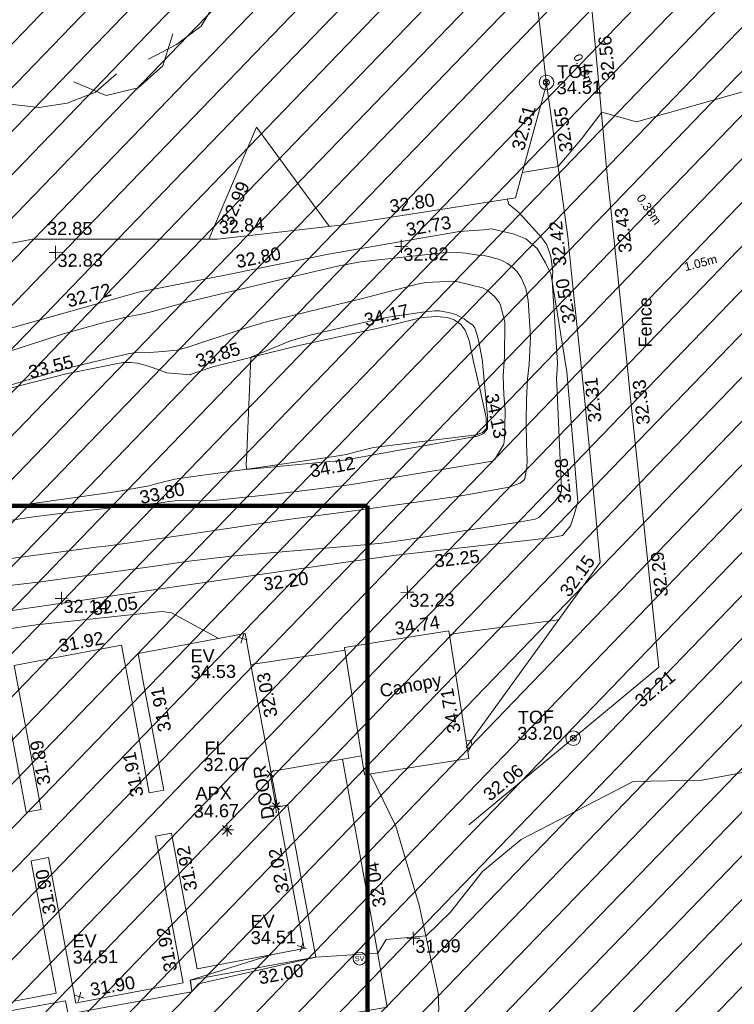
# Model space of a CAD drawing. Header units: millimetres. Extents: x -290717 to 520720, y -103372 to 287762.
# Tile 272 of 375: x 164280 to 184944, y 135756 to 164211. Entities that reach past the tile are written whole.
import ezdxf

# ---------------------------------------------------------------- set-up
doc = ezdxf.new("R2010")
doc.units = ezdxf.units.MM
for name, pattern in [('IMPORT-HIDDEN2 _3_', [4762.5, 3175, -1587.5]), ('IMPORT-UG_ELEC_LV_QLB2 _2_', [2700, 1500, -300.0000000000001, 0, -250, 150, -300.0000000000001, 0, -200]), ('IMPORT-UG_ELEC_STREET LIGHTING_QLB2 _2_', [2700, 1500, -300.0000000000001, 0, -250, 150, -300.0000000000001, 0, -200])]:
    doc.linetypes.add(name, pattern=pattern)
for name, color, linetype, lineweight, true_color in [('00__TOPO__TOP_OF_FENCE_SYMBOL', 7, 'Continuous', 9, 0x666666), ('00_TOPO_APEX_BUILDING', 7, 'Continuous', 9, 0x666666), ('00_TOPO_EAVE', 7, 'Continuous', 9, 0x666666), ('00_TOPO_LEVEL_FLOOR', 7, 'Continuous', 9, 0x666666), ('00_TOPO_SERV_STOP_VALVE', 7, 'Continuous', 9, 0x666666), ('00_TOPO_TREE', 7, 'Continuous', 9, 0x666666), ('00_UAV_APEX_BUILDING', 7, 'Continuous', 9, 0x666666), ('00_UAV_BUILDING_CANOPY', 7, 'Continuous', 9, 0xff7fff), ('00_UAV_BUILDING_OUTLINE', 5, 'Continuous', 9, 0x0000ff), ('00_UAV_EAVE', 7, 'Continuous', 9, 0x666666), ('00_UAV_FENCE', 7, 'Continuous', 9, 0x264c2f), ('00_UAV_FOOTPATH', 7, 'Continuous', 9, 0xa50000), ('00_UAV_FORM_LINES', 7, 'Continuous', 9, 0x666666), ('00_UAV_INT_DOOR', 7, 'Continuous', 9, 0x7f4f3f), ('00_UAV_LEVEL_FLOOR', 7, 'Continuous', 9, 0x666666), ('00_UAV_LEVEL_SPOT', 7, 'Continuous', 9, 0x666666), ('00_UAV_PARKING', 4, 'Continuous', 9, 0x00ffff), ('00_UAV_SLOPE_BOTTOM', 30, 'Continuous', 9, 0xff7f00), ('00_UAV_SLOPE_TOP', 40, 'Continuous', 9, 0xffbf00), ('00_UAV_TOP_OF_FENCE', 6, 'Continuous', 9, 0xff00ff), ('01_DTM_CONTOUR_MJR', 7, 'Continuous', 9, 0x7f3f00), ('01_DTM_CONTOUR_MNR', 7, 'Continuous', 9, 0xa5a552), ('12333-PUM-2D-U-0001-C01 - Rev2_REVIT IMPORT_dwg', 7, 'Continuous', 9, 0x767676), ('A_RHA_Line', 7, 'Continuous', 9, 0x00a600), ('PUM-CHAMBER EXTENTS', 6, 'IMPORT-HIDDEN2 _3_', 9, 0xff00ff), ('PUM-ELECTRIC-LV-QLB2', 1, 'IMPORT-UG_ELEC_LV_QLB2 _2_', 9, 0xff0000)]:
    doc.layers.add(name, color=color, linetype=linetype, lineweight=lineweight, true_color=true_color)
doc.layers.add('00_UAV_SURFACE', color=7, linetype='Continuous', lineweight=9)
doc.styles.add('Arial_1', font='arial.ttf', dxfattribs={"height": 250})
doc.styles.add('Swis721 Lt BT', font='swissl.ttf', dxfattribs={"height": 399.9999999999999})
doc.styles.add('Swis721 Lt BT_2', font='swissl.ttf', dxfattribs={"height": 375})

# ---------------------------------------------------------------- blocks, each defined once
blk = doc.blocks.new('12333-PUM-2D-U-0001-C01 - Rev2_REVIT IMPORT_dwg_CONIFEROUS_TREE-2077251-Site Location Plan Existing')
at = {"layer": '00_TOPO_TREE', "color": 254, "true_color": 0xcccccc, "flags": 128}
for points in [[(-1889.403682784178, 1545.875740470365), (-1717.639711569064, 2118.422311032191), (-1316.857112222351, 2519.204910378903), (-744.3105416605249, 2748.223538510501), (-171.763971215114, 2690.968881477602), (343.5279423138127, 2347.440939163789)], [(-343.5279423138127, 2461.950253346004), (114.5093140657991, 2633.714224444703), (687.0558846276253, 2690.968881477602), (1202.347798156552, 2576.459567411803), (1660.385054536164, 2347.440939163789), (2003.912996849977, 2003.912996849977), (2290.18628213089, 1545.875740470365), (2404.695596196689, 1030.583826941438)], [(-2404.695596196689, -801.5651986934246), (-2690.968881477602, -286.2732852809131), (-2805.478195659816, 286.2732852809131), (-2690.968881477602, 916.0745128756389), (-2347.440939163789, 1431.36642628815), (-1889.403682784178, 1774.894368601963), (-1316.857112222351, 1946.658339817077)], [(1832.149025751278, 1603.130397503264), (2232.93162509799, 1431.36642628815), (2576.459567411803, 1145.093141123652), (2748.223538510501, 687.0558846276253), (2690.968881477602, 229.0186282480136), (2461.950253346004, -171.763971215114)], [(229.0186282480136, 1316.857112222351), (687.0558846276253, 1145.093141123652), (1030.583826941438, 858.8198558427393)], [(2404.695596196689, 343.5279423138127), (2633.714224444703, -114.5093140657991), (2690.968881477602, -629.8012275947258), (2576.459567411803, -1145.093141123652), (2290.18628213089, -1603.130397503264), (1889.403682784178, -1889.403682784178), (1431.36642628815, -2118.422311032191)], [(-744.3105416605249, -858.8198558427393), (-1087.838483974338, -400.7825993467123), (-1145.093141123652, 114.5093140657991)], [(-1259.602455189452, -2061.167653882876), (-1832.149025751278, -2003.912996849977), (-2290.18628213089, -1717.639711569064), (-2576.459567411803, -1259.602455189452), (-2633.714224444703, -744.3105416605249), (-2461.950253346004, -229.0186282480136)], [(1374.111769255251, -629.8012275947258), (1145.093141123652, -1030.583826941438), (801.5651986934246, -1316.857112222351)], [(1832.149025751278, -1717.639711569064), (1660.385054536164, -2232.93162509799), (1259.602455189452, -2576.459567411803), (744.3105416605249, -2690.968881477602), (229.0186282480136, -2461.950253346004)], [(916.0745128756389, -2347.440939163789), (572.5465705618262, -2633.714224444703), (114.5093140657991, -2805.478195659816), (-343.5279423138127, -2862.732852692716), (-801.5651986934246, -2805.478195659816), (-1259.602455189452, -2576.459567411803), (-1603.130397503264, -2290.18628213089), (-1832.149025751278, -1889.403682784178)]]:
    blk.add_lwpolyline(points, dxfattribs=at)
at = {"layer": '00_TOPO_TREE', "color": 254, "true_color": 0xcccccc}
blk.add_circle((0, 0), 176.6246020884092, dxfattribs=at)
blk = doc.blocks.new('12333-PUM-2D-U-0001-C01 - Rev2_REVIT IMPORT_dwg_MSL_Apex_SYM-2077252-Site Location Plan Existing')
at = {"layer": '00_TOPO_APEX_BUILDING', "color": 254, "true_color": 0xcccccc, "flags": 128}
for points in [[(0, -500.8627267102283), (0, 0), (-500.8627267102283, 0)], [(354.163430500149, 354.1634305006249), (0, 0), (-354.1634305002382, 354.1634305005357)], [(354.1634305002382, -354.1634305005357), (0, 0), (-354.163430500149, -354.1634305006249)], [(500.8627267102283, 0), (0, 0), (0, 500.8627267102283)]]:
    blk.add_lwpolyline(points, dxfattribs=at)
blk = doc.blocks.new('12333-PUM-2D-U-0001-C01 - Rev2_REVIT IMPORT_dwg_MSL_Eaves_SYM_1-V74-Site Location Plan Existing')
at = {"layer": '00_TOPO_EAVE', "color": 254, "true_color": 0xcccccc}
for p, q in [((356.5791934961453, -116.0873754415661), (-356.5791934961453, 116.0873754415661)), ((-116.0873754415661, -356.5791934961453), (116.0873754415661, 356.5791934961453))]:
    blk.add_line(p, q, dxfattribs=at)
blk = doc.blocks.new('12333-PUM-2D-U-0001-C01 - Rev2_REVIT IMPORT_dwg_MSL_Sluice_Valve_SYM-2077246-Site Location Plan Existing')
at = {"layer": '00_TOPO_SERV_STOP_VALVE', "color": 254, "true_color": 0xcccccc}
blk.add_circle((0, 0), 500.0000000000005, dxfattribs=at)
at = {"layer": '00_TOPO_SERV_STOP_VALVE', "insert": (0, 198.9876086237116), "char_height": 399.9999999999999, "width": 785.1100955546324, "attachment_point": 2, "line_spacing_factor": 1.005061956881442, "style": 'Swis721 Lt BT'}
blk.add_mtext('SV', dxfattribs=at)
blk = doc.blocks.new('12333-PUM-2D-U-0001-C01 - Rev2_REVIT IMPORT_dwg_MSL_Node_LineworkTOF-2077248-Site Location Plan Existing')
at = {"layer": '00__TOPO__TOP_OF_FENCE_SYMBOL', "color": 254, "true_color": 0xcccccc, "flags": 128}
for points in [[(165.3591892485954, 165.3591892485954), (0, 0), (-165.3591892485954, 165.3591892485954)], [(165.3591892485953, -165.3591892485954), (0, 0), (-165.3591892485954, -165.3591892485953)]]:
    blk.add_lwpolyline(points, dxfattribs=at)
at = {"layer": '00__TOPO__TOP_OF_FENCE_SYMBOL', "color": 254, "true_color": 0xcccccc}
for radius in [562.5594001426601, 233.853208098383]:
    blk.add_circle((0, 0), radius, dxfattribs=at)
blk = doc.blocks.new('12333-PUM-2D-U-0001-C01 - Rev2_REVIT IMPORT_dwg_MSL_FLlvl_SYM-V141-Site Location Plan Existing')
at = {"layer": '00_TOPO_LEVEL_FLOOR', "color": 254, "true_color": 0xcccccc, "flags": 128}
for points in [[(0, -38.9261101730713), (0, 0), (-38.9261101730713, 0)], [(38.9261101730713, 0), (0, 0), (0, 38.9261101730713)]]:
    blk.add_lwpolyline(points, dxfattribs=at)
blk = doc.blocks.new('12333-PUM-2D-U-0001-C01 - Rev2_REVIT IMPORT_dwg_MSL_Node_Linework-V165-Site Location Plan Existing')
at = {"layer": '00_UAV_INT_DOOR', "color": 9, "true_color": 0xd4c4bf, "flags": 128}
for points in [[(530.3860888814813, 530.3860888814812), (0, 0), (-530.3860888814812, 530.3860888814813)], [(530.3860888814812, -530.3860888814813), (0, 0), (-530.3860888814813, -530.3860888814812)]]:
    blk.add_lwpolyline(points, dxfattribs=at)
blk = doc.blocks.new('12333-PUM-2D-U-0001-C01 - Rev2_REVIT IMPORT_dwg_UAV-2077255-Site Location Plan Existing')
at = {"layer": '00_UAV_LEVEL_SPOT', "color": 254, "true_color": 0xcccccc, "flags": 128}
for points in [[(0, -500.0000000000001), (0, 0), (-500.0000000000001, 0)], [(500.0000000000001, 0), (0, 0), (0, 500.0000000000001)]]:
    blk.add_lwpolyline(points, dxfattribs=at)
blk = doc.blocks.new('12333-PUM-2D-U-0001-C01 - Rev2_REVIT IMPORT_dwg_MGS62954_T2_Galway_ITM_3d_Rev1-2077680-Site Location Plan Existing')
at = {"layer": '00_UAV_BUILDING_CANOPY', "color": 254, "true_color": 0xcccccc, "flags": 128}
blk.add_lwpolyline([(534078673.6155, 725694744.616), (534078155.6155, 725698438.6159999), (534079413.068827, 725698614.9454054), (534081178.3182378, 725698862.4817334), (534081625.1037855, 725695676.3315147), (534081696.3182377, 725695168.4817331)], close=True, dxfattribs=at)
at = {"layer": '00_UAV_BUILDING_OUTLINE', "color": 254, "true_color": 0xcccccc, "flags": 128}
blk.add_lwpolyline([(534068209.3211307, 725697741.4646657), (534068872.9551054, 725693838.6648599), (534069305.4749523, 725693912.210745), (534069244.8461879, 725694268.7656213), (534068595.3397062, 725698088.4823103), (534069704.7421621, 725698277.125643), (534071704.7286544, 725698617.2043179), (534072202.8204221, 725695687.9503522), (534072432.6616348, 725694336.2651252), (534072857.7697985, 725694408.5507238), (534072321.7256364, 725697561.0009137), (534072184.5362148, 725698367.8053685), (534075287.1775, 725698895.38), (534075460.1952778, 725697877.8706884), (534076298.3663532, 725692948.6265062), (534076841.1775, 725689756.3800001), (534073730.4864418, 725689227.4365814), (534073421.5379869, 725691044.347733), (534073062.4725538, 725693155.9944464), (534072597.4537979, 725693076.9224311), (534072997.4877777, 725690724.341644), (534073320.1206257, 725688826.9532269), (534070288.3337297, 725688311.4267107), (534070207.3981455, 725688297.6643845), (534069489.5733477, 725692519.1578423), (534068987.579414, 725692433.7985497), (534069008.8041034, 725692308.9771626), (534069640.9839677, 725688591.1574823), (534068429.585721, 725688385.1707358)], dxfattribs=at)
at = {"layer": '00_UAV_FENCE', "color": 254, "true_color": 0xcccccc, "flags": 128}
for points in [[(534035206.902, 725704279.1595001), (534038608.902, 725704337.1595001), (534040107.5232939, 725704866.9254775), (534041963.902, 725705523.1595), (534044971.9553388, 725705821.1937377), (534047282.902, 725706050.1595001), (534049932.6464472, 725706424.6150491), (534052200.902, 725706745.1595001), (534054842.4849024, 725707346.1176744), (534055611.9020001, 725707521.1595002), (534059748.3780281, 725708302.9444575), (534061119.902, 725708562.1595), (534064607.4682621, 725709462.8252407), (534065828.9635001, 725709778.2770001), (534069337.9635001, 725710396.277), (534069512.1946186, 725710393.1854879), (534074511.3945473, 725710304.4809691), (534074691.9635002, 725710301.2770001), (534078238.9635001, 725710645.2770001), (534079478.2987759, 725710816.4047271), (534083322.9635001, 725711347.277), (534083634.7951305, 725712408.0652512), (534084283.4714114, 725714614.7309977), (534084020.4526887, 725717300.979053)], [(534084566.4710001, 725731101.5185002), (534084941.2414995, 725726116.6528975), (534085104.4710001, 725723945.5185), (534085305.9987741, 725721131.8778507), (534085447.5775002, 725719155.219), (534085673.780219, 725716147.4232845), (534085996.5775002, 725711855.219), (534086056.6948432, 725711163.7040931), (534086489.6503397, 725706183.5242652), (534086541.5775001, 725705586.2190001), (534086924.9495795, 725701202.7571129), (534087230.5775002, 725697708.219), (534086066.2588428, 725696776.3391744), (534082164.4504026, 725693653.4685186), (534081658.6155, 725693248.616)], [(534081619.6155, 725695485.6159999), (534084621.7436427, 725699480.6394203), (534085589.6155, 725700768.6160002), (534085327.4953504, 725704144.9693265), (534085212.5775, 725705625.2190001), (534084909.586341, 725709126.1092554), (534084817.5775002, 725710189.219), (534084346.5568454, 725714092.015847), (534084283.4714114, 725714614.7309977)], [(534077926.630276, 725710614.9858727), (534075873.5775, 725713521.219), (534075289.0133345, 725712214.3352635), (534074435.3462859, 725710305.83035)]]:
    blk.add_lwpolyline(points, dxfattribs=at)
at = {"layer": '00_UAV_FOOTPATH', "color": 254, "true_color": 0xcccccc, "flags": 128}
for points in [[(534075968.6450253, 725694887.701934), (534078041.6155, 725695214.6160002), (534078511.3301653, 725692351.9035442), (534078834.6155, 725690381.6159999), (534079207.6155, 725688020.6159999), (534078602.0871917, 725687928.1640404), (534076371.6155, 725687587.616), (534074241.6155, 725687251.6159999), (534074331.346966, 725686671.2210457), (534074696.6155002, 725684308.616), (534075064.9009984, 725682016.6574355)], [(534076142.6023733, 725693864.667055), (534076439.6155001, 725693907.616), (534076831.6155002, 725691522.6159999), (534077167.6155001, 725689503.616), (534076935.414939, 725689465.181923), (534073530.6155, 725688901.616), (534073566.6155002, 725688565.616), (534072371.3094326, 725688371.7964786), (534071241.6155, 725688188.6159999), (534069977.6155, 725687979.6159999), (534069914.6155001, 725688364.6159999), (534067757.1823174, 725688023.5059451), (534067460.6155, 725687976.6160002), (534064674.6155002, 725687570.616), (534062811.9513893, 725687287.8846374), (534061683.6155, 725687116.616), (534058102.6155, 725686581.6159999), (534057867.9039329, 725686542.991777), (534054369.0830001, 725685967.2245001), (534052934.3263416, 725685736.5996833), (534051078.0830001, 725685438.2245002), (534051051.9175004, 725685703.2096509)]]:
    blk.add_lwpolyline(points, dxfattribs=at)
at = {"layer": '00_UAV_FORM_LINES', "color": 254, "true_color": 0xcccccc, "flags": 128}
blk.add_lwpolyline([(534075887.9019999, 725686682.1594999), (534076318.7110001, 725686826.1030002), (534079553.7110001, 725687253.103), (534080437.711, 725687467.103), (534080631.711, 725687680.1030002), (534080699.711, 725687922.1030002), (534080692.711, 725688416.103), (534080187.711, 725690950.1030002), (534079551.7110001, 725693251.103), (534078843.1393865, 725694768.3878931)], dxfattribs=at)
at = {"layer": '00_UAV_INT_DOOR', "color": 254, "true_color": 0xcccccc}
blk.add_line((534076092.5775, 725693887.219), (534075944.5775, 725694823.2190001), dxfattribs=at)
at = {"layer": '00_UAV_PARKING', "color": 254, "true_color": 0xcccccc}
blk.add_line((534078041.6155, 725695214.6159999), (534078596.1039685, 725695297.37198), dxfattribs=at)
at = {"layer": '00_UAV_SLOPE_BOTTOM', "color": 254, "true_color": 0xcccccc, "flags": 128}
blk.add_lwpolyline([(534066313.902, 725707218.1595), (534070144.6724779, 725708219.5773307), (534072380.9019999, 725708804.1595001), (534075025.1100173, 725709286.6687083), (534077893.902, 725709810.1595002), (534079950.2699833, 725710132.3654041), (534081684.902, 725710404.1595001), (534082380.9019999, 725710435.1595001), (534082618.902, 725710459.1595), (534083270.9019999, 725710291.1595001), (534083603.902, 725710154.1595), (534083929.902, 725709872.1595001), (534084163.902, 725709455.1595001), (534084303.7987173, 725709125.9907534), (534084316.902, 725709095.1595), (534084716.902, 725706288.1595001), (534084864.1403317, 725704168.1531754), (534084977.902, 725702530.1595001), (534084863.902, 725702150.1595), (534084745.9019999, 725701843.1595001), (534084514.902, 725701568.1595001), (534084152.9019999, 725701504.1595), (534082260.0257335, 725701324.9794651), (534079620.9019999, 725701075.1595001), (534077292.8424879, 725700783.2410814), (534073870.902, 725700354.1595001), (534072335.3042991, 725700158.6450529), (534067893.902, 725699593.1595001)], dxfattribs=at)
at = {"layer": '00_UAV_SLOPE_TOP', "color": 254, "true_color": 0xcccccc, "flags": 128}
for points in [[(534071601.902, 725703052.1595), (534069416.902, 725702782.1595001), (534067947.902, 725702600.1595001)], [(534067862.902, 725705910.1595), (534068998.7159233, 725706184.6836723), (534070241.902, 725706485.1595001), (534071886.902, 725706780.1595), (534072108.9019999, 725706785.1595), (534072317.902, 725706755.1595001), (534072565.902, 725706681.1595001), (534072762.9019999, 725706614.1595001), (534073152.902, 725706466.1595001), (534073828.9019999, 725706398.1595), (534073861.3037724, 725706408.8451909), (534074486.9020001, 725706615.1595), (534076948.9019999, 725707179.1595001), (534078713.242602, 725707531.8768867), (534079289.9019999, 725707647.1595001), (534080567.902, 725707934.1595001), (534080989.902, 725707956.1595001), (534081289.9019999, 725707920.1595), (534081492.902, 725707845.1595001), (534081678.902, 725707711.1595001), (534081807.9020001, 725707547.1595001), (534081916.902, 725707249.1595002), (534082032.9019999, 725706630.1595001), (534082186.9633693, 725705886.9050968), (534082368.902, 725705009.1595), (534082368.902, 725704696.1595001), (534082253.9020001, 725704584.1595001), (534082075.902, 725704518.1595), (534079092.902, 725704197.1595), (534078670.8867025, 725704101.3191377), (534078295.902, 725704016.1595002), (534077951.902, 725703959.1595), (534075495.902, 725703645.1595001), (534073732.1787094, 725703435.890393), (534073329.9020001, 725703388.1595), (534072856.902, 725703282.1595001), (534072593.9019999, 725703206.1595001), (534071601.902, 725703052.1595)]]:
    blk.add_lwpolyline(points, dxfattribs=at)
at = {"layer": '00_UAV_SURFACE', "color": 254, "true_color": 0xcccccc, "flags": 128}
for points in [[(534084358.0294566, 725699129.706915), (534081627.7322822, 725698818.1555828), (534081192.6757179, 725698760.0946065)], [(534078167.1556081, 725698356.320326), (534077445.5558401, 725698260.0183957), (534075440.5492242, 725697993.4081938)]]:
    blk.add_lwpolyline(points, dxfattribs=at)
at = {"layer": '01_DTM_CONTOUR_MJR', "color": 254, "true_color": 0xcccccc, "flags": 128}
for points in [[(534090430.0000002, 725714420.0000001), (534086862.2316428, 725713478.0149349), (534085860, 725713780), (534085268.8223761, 725713029.0339919), (534084570.0000001, 725712230), (534083535.6733062, 725712070.8728164)], [(534083082.1341116, 725711314.0232176), (534083112.2570395, 725711229.6610901), (534083129.8719096, 725711165.9398274), (534083153.4772388, 725711138.2782035), (534083304.2121212, 725711015.2969698), (534083424.0087572, 725710904.2481835), (534084080.5869101, 725710165.7569479), (534084205.5457308, 725709969.0726225), (534084316.9729729, 725709633.6216216), (534084364.3039228, 725709196.5825516), (534084340, 725708940.0000002), (534084452.8030225, 725706558.9097788), (534084445.7748025, 725706349.5357338), (534084429.5592022, 725706242.5423534), (534084422.5952014, 725706091.0464451), (534084421.898213, 725705932.6862141), (534084505.1613889, 725703084.8986096), (534084509.1379311, 725702926.5154265), (534084506.5057251, 725702858.6607323), (534084473.1443371, 725702763.716778), (534084310.5709871, 725702545.7197058), (534083839.5626149, 725702095.2716875), (534083727.9786248, 725702044.4397895), (534083198.9258881, 725701959.6858209), (534079981.179299, 725701521.4413655), (534079287.0621647, 725701435.8114272), (534078783.3144205, 725701389.4949794), (534074923.707903, 725701136.164881), (534073624.6528528, 725701001.2851547), (534072711.0454916, 725700883.5564154), (534069405.3163152, 725700490.9988903), (534067999.4940206, 725700346.5041419)]]:
    blk.add_lwpolyline(points, dxfattribs=at)
at = {"layer": '01_DTM_CONTOUR_MNR', "color": 254, "true_color": 0xcccccc, "flags": 128}
for points in [[(534090430.0000002, 725694762.8571428), (534088430.0000002, 725694420.0000001), (534086430.0000002, 725694420.0000001), (534083167.3735667, 725692798.3321084), (534082029.9393241, 725691890.3528744), (534081082.2361079, 725690738.8905637), (534080370, 725690060.0000002), (534079207.887597, 725689981.7958657), (534078960.0000001, 725689590.0000002), (534077170.0000001, 725689500.0000001), (534073766.4736586, 725688790.9223619), (534073570.0000001, 725688570.0000002), (534073530.0000001, 725688900.0000001), (534075921.8781044, 725689600.0618842)], [(534068204.9383315, 725707039.1852738), (534070217.7388917, 725707653.061499), (534071403.7376054, 725707959.0028769), (534072084.1710609, 725708107.7602824), (534072408.8674545, 725708164.9160037), (534072775.5196832, 725708242.2158315), (534073762.4365091, 725708492.7918869), (534077193.7019396, 725709251.045135), (534078146.4536924, 725709458.9026831), (534078813.7898393, 725709569.0113463), (534081198.2708886, 725709787.3154018), (534081636.6367615, 725709792.9146609), (534081862.9676329, 725709766.6505016), (534082216.5193385, 725709706.9738085), (534082416.1854487, 725709680.1055782), (534082529.0175352, 725709662.565455), (534082823.8326048, 725709571.779315), (534082921.4549742, 725709533.0037719), (534083059.1792453, 725709453.0660379), (534083214.3193786, 725709335.9921516), (534083340.5351045, 725709201.1840608), (534083445.5206239, 725709026.8117169), (534083518.1726274, 725708870.1054385), (534083577.3598196, 725708714.2876582), (534083641.2269873, 725708374.4150554), (534083690.2775289, 725707326.3232564), (534083634.3667529, 725706525.6966919), (534083580.4832805, 725706103.8044577), (534083546.3139103, 725705504.8444778), (534083523.6891025, 725704856.0657053), (534083516.6288864, 725704240.1022899), (534083526.1832269, 725703754.2667564), (534083520.6059644, 725703542.9911544), (534083456.3515237, 725703232.571242), (534083428.0964162, 725703181.3115098), (534083317.9549157, 725703095.4678937), (534082999.9386626, 725702983.6669164), (534081550.2896962, 725702756.5266469), (534080927.5239016, 725702678.0847688), (534078412.3242056, 725702370.6458873), (534076657.4611285, 725702175.8607738), (534076250.9449593, 725702126.4081534), (534073345.9455169, 725701741.1264462), (534071383.5111297, 725701494.7231783), (534071030.5861937, 725701457.3755746), (534068550.0000001, 725701180.0000001)], [(534067941.9077772, 725705991.1422842), (534070006.2179585, 725706575.6605953), (534070330.1252804, 725706655.2296809), (534071585.083612, 725706933.7612555), (534071887.4478941, 725706996.9290057), (534072044.4252353, 725707029.490446), (534072204.345621, 725707058.2953596), (534072355.7095369, 725707065.1542236), (534072518.5929207, 725707054.5372931), (534072794.1154386, 725707067.4538089), (534072931.3876914, 725707077.0314591), (534073155.003495, 725707085.4298754), (534073462.2495741, 725707113.5456029), (534073779.4781885, 725707196.9650801), (534075413.3254778, 725707709.8267934), (534075984.4837149, 725707865.2051059), (534078441.3704581, 725708420.0158867), (534078816.2741576, 725708504.3983945), (534080480.2069806, 725708910.2191558), (534080639.4353867, 725708936.8131039), (534080694.4539538, 725708942.255977), (534081501.0718561, 725708965.1079834), (534081545.6438792, 725708959.6184419), (534081575.5462567, 725708953.5467081), (534081975.9618587, 725708855.4383287), (534082010.4997733, 725708845.5633237), (534082321.5061101, 725708759.7372711), (534082462.8358952, 725708690.6049634), (534082665.6510434, 725708508.2958863), (534082811.5606545, 725708313.4990157), (534082825.2814918, 725708282.3341907), (534082941.6809488, 725707809.8674772), (534082949.6501721, 725707756.5214558), (534082930.0828139, 725706752.8498653), (534082918.9225297, 725706622.4023716), (534082881.5674415, 725706196.8751807), (534082892.5144461, 725705666.3291211), (534082915.0804583, 725705197.7499357), (534082899.1516067, 725704730.5603876), (534082897.0555556, 725704605.2484397), (534082879.2924776, 725704286.9072126), (534082858.2044939, 725704216.2698619), (534082587.1068377, 725703785.7991452), (534082524.1269051, 725703742.7779164), (534081534.0645471, 725703598.3670312), (534080367.1219, 725703425.0473908), (534078624.2135642, 725703172.8811929), (534078305.8085863, 725703125.4777141), (534078157.2199067, 725703108.0959394), (534077088.4862501, 725702996.4648849), (534076012.7269439, 725702883.6661807), (534074438.3095587, 725702753.8943065), (534073326.0038587, 725702758.6096823), (534073031.4420577, 725702732.130816), (534072854.4512374, 725702702.8332437), (534072153.1637638, 725702651.2075193), (534071482.2008901, 725702591.2034668), (534069923.4316689, 725702441.5820448), (534069081.4602316, 725702348.4264019), (534067993.2954502, 725702196.8111211)], [(534074508.7749126, 725698763.0200459), (534074510.0000001, 725698770), (534073169.4199463, 725699529.2020671), (534072894.1129035, 725699571.9886279), (534069250.040094, 725699243.7430732), (534068119.7695739, 725699104.5713229), (534067974.6153151, 725699100.8177096), (534067431.8216228, 725699189.9487303), (534067323.7120188, 725699228.9439045), (534067237.7180876, 725699259.9296348), (534066929.7056737, 725699304.5070924), (534066440.0000002, 725699320.0000002), (534065357.1614688, 725699168.5704226), (534064518.486931, 725699041.356467), (534064419.6105282, 725699007.5669796), (534062700.0000001, 725697670), (534060032.7853528, 725697117.6569895), (534059728.1645822, 725697053.2062737), (534056799.1069429, 725696436.4212999), (534056064.8993888, 725696250.420629), (534053749.1185519, 725695613.5309303), (534052280.4429067, 725695293.9060519)], [(534081670.6902593, 725695351.2418721), (534081787.456728, 725695556.2662989), (534081765.2482004, 725695682.9574634), (534081622.2303822, 725695696.822541)]]:
    blk.add_lwpolyline(points, dxfattribs=at)
blk.add_lwpolyline([(534082083.4509851, 725707612.7924485), (534082161.7084136, 725707368.9049456), (534082212.5560196, 725707106.0075845), (534082284.5655175, 725706627.8242264), (534082298.5708178, 725706493.3993256), (534082407.7022809, 725705057.3577431), (534082410.9302326, 725705024.0981914), (534082409.0962974, 725704989.3536408), (534082400.0675678, 725704694.5945947), (534082396.2170089, 725704678.735093), (534082287.8566511, 725704557.3602382), (534082265.8686067, 725704542.6146387), (534082103.0037454, 725704479.7434458), (534082049.9299027, 725704469.2365025), (534079364.362372, 725704033.5179783), (534078986.1520915, 725703971.0020481), (534078301.028174, 725703861.661199), (534077982.3175594, 725703827.1389229), (534077820.0742545, 725703814.6883109), (534075510.7684212, 725703633.9052632), (534075482.6024027, 725703635.3157895), (534075410.0000001, 725703640.0000001), (534075409.0672349, 725703799.7395834), (534075417.1944571, 725703893.4974878), (534075590, 725706870.0000001), (534076745.044934, 725707325.4519824), (534077315.5537687, 725707483.9435833), (534079161.3574757, 725707882.0159814), (534079582.6964837, 725707959.9139241), (534080581.1377435, 725708091.4972819), (534080941.0386055, 725708122.7246354), (534081068.7700812, 725708114.914493), (534081325.5513492, 725708064.575487), (534081502.9142071, 725708016.5932695), (534081560.1664534, 725707995.1719725), (534081732.2754808, 725707889.61319), (534081777.4391891, 725707869.445946), (534081798.6728063, 725707858.6533045), (534081829.8274764, 725707831.3478734), (534081859.9182191, 725707805.9563836), (534082018.596096, 725707700.4627581)], close=True, dxfattribs=at)
for name, p, xscale, yscale, zscale in [('12333-PUM-2D-U-0001-C01 - Rev2_REVIT IMPORT_dwg_CONIFEROUS_TREE-2077251-Site Location Plan Existing', (534070204.9635001, 725719351.277), 1.8, 1.8, 1.8), ('12333-PUM-2D-U-0001-C01 - Rev2_REVIT IMPORT_dwg_MSL_Node_LineworkTOF-2077248-Site Location Plan Existing', (534084278.4895291, 725714663.5008651), 0.375, 0.375, 0.375), ('12333-PUM-2D-U-0001-C01 - Rev2_REVIT IMPORT_dwg_UAV-2077255-Site Location Plan Existing', (534070000.0000001, 725710000.0000001), 0.375, 0.375, 0.375), ('12333-PUM-2D-U-0001-C01 - Rev2_REVIT IMPORT_dwg_UAV-2077255-Site Location Plan Existing', (534080000.0000001, 725710000.0000001), 0.375, 0.375, 0.375), ('12333-PUM-2D-U-0001-C01 - Rev2_REVIT IMPORT_dwg_UAV-2077255-Site Location Plan Existing', (534070000.0000001, 725700000), 0.375, 0.375, 0.375), ('12333-PUM-2D-U-0001-C01 - Rev2_REVIT IMPORT_dwg_UAV-2077255-Site Location Plan Existing', (534080000.0000001, 725700000), 0.375, 0.375, 0.375), ('12333-PUM-2D-U-0001-C01 - Rev2_REVIT IMPORT_dwg_MSL_Eaves_SYM_1-V74-Site Location Plan Existing', (534075208.1775001, 725698748.38), 0.375, 0.375, 0.375), ('12333-PUM-2D-U-0001-C01 - Rev2_REVIT IMPORT_dwg_MSL_Node_LineworkTOF-2077248-Site Location Plan Existing', (534084722.8773695, 725695701.6536717), 0.375, 0.375, 0.375), ('12333-PUM-2D-U-0001-C01 - Rev2_REVIT IMPORT_dwg_MSL_Node_Linework-V165-Site Location Plan Existing', (534075944.5775, 725694823.2190001), 0.19, 0.19, 0.19), ('12333-PUM-2D-U-0001-C01 - Rev2_REVIT IMPORT_dwg_MSL_FLlvl_SYM-V141-Site Location Plan Existing', (534076092.5775, 725693887.219), 4.94, 4.94, 4.94), ('12333-PUM-2D-U-0001-C01 - Rev2_REVIT IMPORT_dwg_MSL_Node_Linework-V165-Site Location Plan Existing', (534076092.5775, 725693887.219), 0.19, 0.19, 0.19), ('12333-PUM-2D-U-0001-C01 - Rev2_REVIT IMPORT_dwg_MSL_Apex_SYM-2077252-Site Location Plan Existing', (534074668.711, 725693225.1030002), 0.375, 0.375, 0.375), ('12333-PUM-2D-U-0001-C01 - Rev2_REVIT IMPORT_dwg_UAV-2077255-Site Location Plan Existing', (534080000.0000001, 725690000.0000001), 0.375, 0.375, 0.375), ('12333-PUM-2D-U-0001-C01 - Rev2_REVIT IMPORT_dwg_MSL_Eaves_SYM_1-V74-Site Location Plan Existing', (534076767.1775, 725689806.3800001), 0.375, 0.375, 0.375), ('12333-PUM-2D-U-0001-C01 - Rev2_REVIT IMPORT_dwg_MSL_Sluice_Valve_SYM-2077246-Site Location Plan Existing', (534078434.711, 725689442.103), 0.375, 0.375, 0.375), ('12333-PUM-2D-U-0001-C01 - Rev2_REVIT IMPORT_dwg_MSL_Eaves_SYM_1-V74-Site Location Plan Existing', (534070318.1775001, 725688480.3800001), 0.375, 0.375, 0.375)]:
    blk.add_blockref(name, p, dxfattribs=dict(xscale=xscale, yscale=yscale, zscale=zscale))
at = {"layer": '00_UAV_APEX_BUILDING', "char_height": 375, "attachment_point": 1, "line_spacing_factor": 1.005061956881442, "style": 'Swis721 Lt BT_2'}
for s, insert, width in [('APX', (534073772.7307565, 725694481.5114622), 1130.237340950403), ('34.67', (534073713.151217, 725693969.5050838), 1495.902363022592)]:
    blk.add_mtext(s, dxfattribs=dict(at, insert=insert, width=width))
at = {"layer": '00_UAV_BUILDING_CANOPY', "color": 251, "true_color": 0x666666, "char_height": 375, "attachment_point": 1, "line_spacing_factor": 1.005061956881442, "style": 'Swis721 Lt BT_2'}
for s, insert, width, rotation in [('34.74', (534079591.8746332, 725699140.0938114), 1495.902363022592, 7.982388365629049), ('Canopy', (534079122.8568488, 725697344.674534), 2113.25889379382, 9.631230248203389), ('34.71', (534081105.0066611, 725695877.8095901), 1495.902363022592, 99.15826044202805)]:
    blk.add_mtext(s, dxfattribs=dict(at, insert=insert, width=width, rotation=rotation))
at = {"layer": '00_UAV_BUILDING_OUTLINE', "color": 251, "true_color": 0x666666, "char_height": 375, "width": 1495.902363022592, "attachment_point": 1, "line_spacing_factor": 1.005061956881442, "style": 'Swis721 Lt BT_2'}
for s, insert, rotation in [('31.92', (534069868.1870134, 725698807.2559528), 9.650299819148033), ('32.03', (534075817.8907984, 725696423.8767631), 99.65029981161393), ('31.91', (534072737.8997747, 725696063.1098473), 99.3063743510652), ('31.89', (534069223.5990307, 725694581.9902513), 99.50015237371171), ('31.91', (534071903.7661647, 725694198.1465795), 99.65029981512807), ('31.92', (534073411.2636008, 725691450.4128647), 99.65029981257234), ('32.02', (534076069.1872753, 725691345.5925906), 99.65029981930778), ('31.90', (534069318.1699729, 725690851.4293581), 99.65029981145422), ('31.92', (534072788.5280064, 725689126.3553529), 99.65029980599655), ('31.90', (534070601.866424, 725688860.4049729), 8.911678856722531)]:
    blk.add_mtext(s, dxfattribs=dict(at, insert=insert, rotation=rotation))
at = {"layer": '00_UAV_EAVE', "char_height": 375, "attachment_point": 1, "line_spacing_factor": 1.005061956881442, "style": 'Swis721 Lt BT_2'}
for s, insert, width in [('EV', (534073699.4927095, 725698459.8003432), 736.078940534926), ('34.53', (534073694.8243063, 725697993.049719), 1495.902363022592), ('EV', (534075302.6203898, 725690754.2664547), 736.078940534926), ('34.51', (534075297.9519866, 725690287.5158305), 1495.902363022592), ('EV', (534070144.638939, 725690279.461451), 736.078940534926), ('34.51', (534070139.9705358, 725689812.7108269), 1495.902363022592)]:
    blk.add_mtext(s, dxfattribs=dict(at, insert=insert, width=width))
at = {"layer": '00_UAV_FENCE', "color": 251, "true_color": 0x666666, "char_height": 375, "attachment_point": 1, "line_spacing_factor": 1.005061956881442, "style": 'Swis721 Lt BT_2'}
for s, insert, width, rotation in [('32.56', (534085895.2328397, 725714661.6289278), 1495.902363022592, 94.30086040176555), ('32.51', (534083230.1761998, 725712787.5858507), 1495.902363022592, 73.61865823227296), ('32.55', (534084632.7666742, 725712622.2783353), 1495.902363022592, 96.84907633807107), ('32.99', (534074777.92532, 725710805.023631), 1495.902363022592, 65.9012121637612), ('32.80', (534079658.2103343, 725711341.1753397), 1495.902363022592, 7.86170303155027), ('32.85', (534069770.9411169, 725710883.9019176), 1495.902363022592, 358.9834650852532), ('32.84', (534074723.0523749, 725710817.27072), 1495.902363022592, 4.356634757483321), ('32.43', (534086294.5205749, 725709685.3660597), 1495.902363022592, 94.96855755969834), ('32.42', (534084394.6449624, 725709332.47723), 1495.902363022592, 94.94644580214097), ('Fence', (534086813.1762022, 725706954.8086213), 1681.10932225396, 89.35589288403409), ('32.31', (534085325.0310169, 725704801.0354952), 1495.902363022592, 94.43920209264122), ('32.33', (534086727.7832951, 725704705.235689), 1495.902363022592, 94.98046480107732), ('32.15', (534084376.0264794, 725699978.0079356), 1495.902363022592, 53.07634747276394), ('32.29', (534087163.6979253, 725699722.7674295), 1495.902363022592, 94.99829885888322), ('32.21', (534086479.9569591, 725696826.2970593), 1495.902363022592, 38.67255548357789), ('32.06', (534082050.1793427, 725694196.3262249), 1495.902363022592, 38.67255549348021)]:
    blk.add_mtext(s, dxfattribs=dict(at, insert=insert, width=width, rotation=rotation))
at = {"layer": '00_UAV_FOOTPATH', "color": 251, "true_color": 0x666666, "char_height": 375, "width": 1495.902363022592, "attachment_point": 1, "line_spacing_factor": 1.005061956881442, "style": 'Swis721 Lt BT_2'}
for s, insert, rotation in [('32.04', (534078861.3721324, 725690891.0867845), 99.31807816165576), ('32.00', (534075475.0906053, 725689113.0912762), 9.398444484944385)]:
    blk.add_mtext(s, dxfattribs=dict(at, insert=insert, rotation=rotation))
at = {"layer": '00_UAV_INT_DOOR', "color": 251, "true_color": 0x666666, "insert": (534075681.3897608, 725693489.799108), "char_height": 375, "width": 1790.333939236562, "attachment_point": 1, "rotation": 98.85774753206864, "line_spacing_factor": 1.005061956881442, "style": 'Swis721 Lt BT_2'}
blk.add_mtext('DOOR', dxfattribs=at)
at = {"layer": '00_UAV_LEVEL_FLOOR', "char_height": 375, "attachment_point": 1, "line_spacing_factor": 1.005061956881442, "style": 'Swis721 Lt BT_2'}
for s, insert, width in [('FL', (534074055.346177, 725695789.4846889), 683.841080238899), ('32.07', (534074017.7502248, 725695308.5598342), 1495.902363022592)]:
    blk.add_mtext(s, dxfattribs=dict(at, insert=insert, width=width))
at = {"layer": '00_UAV_LEVEL_SPOT', "char_height": 375, "width": 1495.902363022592, "attachment_point": 1, "line_spacing_factor": 1.005061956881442, "style": 'Swis721 Lt BT_2'}
for s, insert in [('32.83', (534070051.8765643, 725709949.1441547)), ('32.82', (534080051.8765643, 725709949.1441547)), ('32.14', (534070051.8765643, 725699949.1441548)), ('32.23', (534080051.8765643, 725699949.1441548)), ('31.99', (534080051.8765643, 725689949.1441547))]:
    blk.add_mtext(s, dxfattribs=dict(at, insert=insert))
at = {"layer": '00_UAV_SLOPE_BOTTOM', "color": 251, "true_color": 0x666666, "char_height": 375, "width": 1495.902363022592, "attachment_point": 1, "line_spacing_factor": 1.005061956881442, "style": 'Swis721 Lt BT_2'}
for s, insert, rotation in [('32.73', (534080120.5958571, 725710660.3251199), 8.905092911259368), ('32.80', (534075182.1484834, 725709818.7319422), 10.34142505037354), ('32.72', (534070261.2934809, 725708761.9350595), 14.650087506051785), ('32.50', (534084635.6497511, 725707660.9344832), 98.60564104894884), ('32.28', (534084413.7078255, 725702476.8248129), 93.97291742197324), ('32.25', (534080783.5531173, 725701075.8348622), 5.407516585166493), ('32.20', (534075819.8140381, 725700488.7887594), 7.147090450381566), ('32.05', (534070867.636228, 725699862.0057899), 7.2559388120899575)]:
    blk.add_mtext(s, dxfattribs=dict(at, insert=insert, rotation=rotation))
at = {"layer": '00_UAV_SLOPE_TOP', "color": 251, "true_color": 0x666666, "char_height": 375, "width": 1495.902363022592, "attachment_point": 1, "line_spacing_factor": 1.005061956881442, "style": 'Swis721 Lt BT_2'}
for s, insert, rotation in [('34.17', (534078856.1117709, 725708067.9186436), 11.861487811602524), ('33.85', (534073960.9692706, 725706954.5732855), 16.435608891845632), ('33.55', (534069125.3728071, 725706724.7858834), 13.587697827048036), ('34.13', (534082719.6177216, 725705731.8834676), 280.5584893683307), ('34.12', (534077219.0580292, 725703730.8053477), 10.148882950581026), ('33.80', (534072279.7254539, 725703052.6221795), 10.624954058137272)]:
    blk.add_mtext(s, dxfattribs=dict(at, insert=insert, rotation=rotation))
at = {"layer": '00_UAV_TOP_OF_FENCE', "color": 251, "true_color": 0x666666, "char_height": 375, "attachment_point": 1, "line_spacing_factor": 1.005061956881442, "style": 'Swis721 Lt BT_2'}
for s, insert, width in [('TOF', (534084592.5840464, 725715152.0097923), 1163.479615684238), ('34.51', (534084570.1604046, 725714688.6330875), 1495.902363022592), ('TOF', (534083131.8939191, 725696514.8266652), 1163.479615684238), ('33.20', (534083109.4702772, 725696051.4499604), 1495.902363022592)]:
    blk.add_mtext(s, dxfattribs=dict(at, insert=insert, width=width))
blk = doc.blocks.new('12333-PUM-2D-U-0001-C01 - Rev2_REVIT IMPORT_dwg-1620468-Site Location Plan Existing')
at = {"layer": 'PUM-CHAMBER EXTENTS', "true_color": 0xfff4d4}
h = blk.add_hatch(dxfattribs=at)
h.set_pattern_fill('FP_14', style=0, pattern_type=2)
h.set_pattern_definition([(45, (-533641079.65, -725615854.3560001), (-618.7184335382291, 618.7184335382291), [])])
h.paths.add_polyline_path([(403919.3501528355, 57112.64382128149), (422583.3501528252, 59059.64382132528), (425379.3501529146, 57266.64382137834), (446445.3501529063, 59135.6438213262), (445962.3501528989, 65972.64382138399), (472441.3501528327, 70954.64382134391), (475862.3501529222, 83851.64382134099), (472404.3501529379, 114549.643821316), (470529.3501529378, 123488.6438213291), (451569.3501528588, 121705.6438213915), (448766.3501529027, 118521.6438213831), (443614.3501529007, 118196.6438213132), (441393.3501528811, 120608.6438213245), (437801.3501529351, 120123.6438213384), (427379.3501529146, 117955.6438213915), (414454.350152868, 116426.6438212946), (403467.3501529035, 115261.6438213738), (398244.3501529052, 114380.6438213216), (392331.3501528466, 110751.6438213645), (389433.3501529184, 106835.6438212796), (388966.3501528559, 103227.6438213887), (391008.3501528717, 96414.64382130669), (397227.3501529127, 88458.64382130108), (396038.3501528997, 85269.64382128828), (397110.6486418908, 81772.81873260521), (398121.3501528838, 78636.64382137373), (399845.3501529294, 78913.64382137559), (400589.3501528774, 74987.64382128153), (403494.5639885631, 59392.83982322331)])
blk.add_blockref('12333-PUM-2D-U-0001-C01 - Rev2_REVIT IMPORT_dwg_MGS62954_T2_Galway_ITM_3d_Rev1-2077680-Site Location Plan Existing', (-533641079.6498471, -725615854.3561786))
at = {"layer": 'PUM-ELECTRIC-LV-QLB2', "char_height": 250, "width": 1160.025439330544, "attachment_point": 2, "line_spacing_factor": 0.9417779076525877, "style": 'Arial_1'}
for s, insert, rotation in [('0.18m', (444399.4507379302, 99200.31498212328), 292.64664470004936), ('0.38m', (446208.1405075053, 95157.7094209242), 303.401935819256), ('1.05m', (447533.060478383, 93641.43420067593), 13.704837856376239)]:
    blk.add_mtext(s, dxfattribs=dict(at, insert=insert, rotation=rotation))

msp = doc.modelspace()

# ---------------------------------------------------------------- linework, layer by layer
at = {"layer": 'A_RHA_Line', "color": 1, "lineweight": 140, "true_color": 0xff0000}
for p, q in [((140337.8514295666, 150158.2957203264), (174337.8514295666, 150158.2957203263)), ((174337.8514295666, 150158.2957203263), (174337.8514295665, 111883.409255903))]:
    msp.add_line(p, q, dxfattribs=at)

# ---------------------------------------------------------------- block references
at = {"layer": '12333-PUM-2D-U-0001-C01 - Rev2_REVIT IMPORT_dwg', "color": 254, "linetype": 'IMPORT-UG_ELEC_STREET LIGHTING_QLB2 _2_', "true_color": 0xffd4d4, "rotation": 0.9999999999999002}
msp.add_blockref('12333-PUM-2D-U-0001-C01 - Rev2_REVIT IMPORT_dwg-1620468-Site Location Plan Existing', (-261895.0770586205, 55869.5817132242), dxfattribs=at)

doc.saveas('drawing.dxf')
